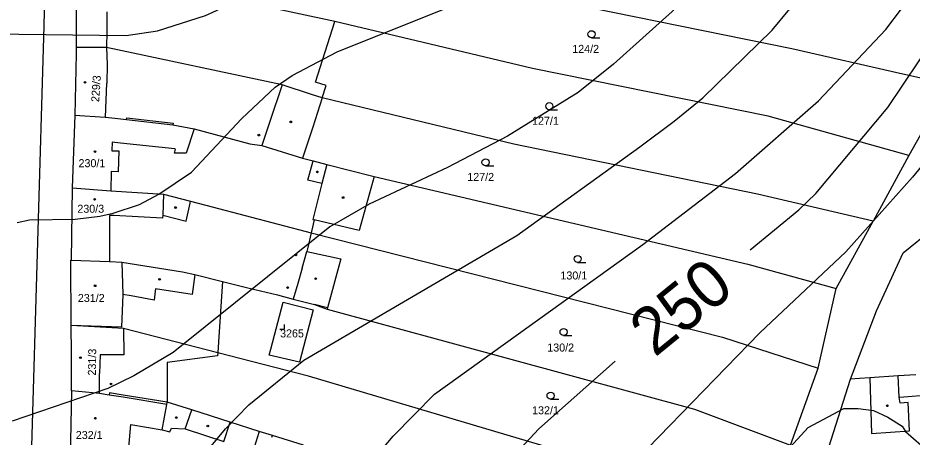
# Model space of a CAD drawing. Extents: x -555860 to -552701, y -1187050 to -1182291.
# Drawn here: x -554605.7 to -554415.8, y -1184905.7 to -1184816.7 of the extents above; entities that cross this region are included whole.
import ezdxf

# ---------------------------------------------------------------- set-up
doc = ezdxf.new("R2010")
doc.units = 0
for name, color, linetype in [('CYKLISTI_stav', 7, 'Continuous'), ('LEG_2b', 7, 'Continuous'), ('Level 25', 7, 'Continuous'), ('Level 40', 7, 'Continuous'), ('Level 41', 7, 'Continuous'), ('navrh_BV', 7, 'Continuous')]:
    doc.layers.add(name, color=color, linetype=linetype)

msp = doc.modelspace()

# ---------------------------------------------------------------- linework, layer by layer
at = {"layer": 'CYKLISTI_stav'}
for p, q in [((-554586.77, -1184815.42), (-554586.81, -1184819.59)), ((-554586.81, -1184819.59), (-554586.84, -1184822.99)), ((-554586.84, -1184822.99), (-554586.7, -1184826.62)), ((-554586.7, -1184826.62), (-554586.77, -1184830.58)), ((-554586.88, -1184830.59), (-554587.19, -1184837.83)), ((-554586.77, -1184830.58), (-554586.88, -1184830.59)), ((-554549.58, -1184830.96), (-554552.21, -1184838.74)), ((-554582.63, -1184838.26), (-554572.8, -1184839.4)), ((-554552.21, -1184838.74), (-554552.64, -1184839.98)), ((-554568.29, -1184840.25), (-554569.96, -1184845.4)), ((-554552.64, -1184839.98), (-554553.93, -1184843.8)), ((-554585.69, -1184843.08), (-554585.74, -1184844.91)), ((-554583.89, -1184843.28), (-554585.69, -1184843.08)), ((-554572.35, -1184844.55), (-554583.89, -1184843.28)), ((-554585.74, -1184844.91), (-554584.26, -1184844.95)), ((-554584.26, -1184844.95), (-554584.37, -1184849.36)), ((-554572.42, -1184845.42), (-554572.25, -1184844.56)), ((-554569.96, -1184845.4), (-554572.42, -1184845.42)), ((-554572.25, -1184844.56), (-554572.35, -1184844.55)), ((-554544.15, -1184851.17), (-554542.97, -1184847.09)), ((-554585.86, -1184849.34), (-554585.95, -1184853.4)), ((-554584.37, -1184849.36), (-554585.86, -1184849.34)), ((-554540.09, -1184847.83), (-554541.13, -1184851.87)), ((-554541.13, -1184851.87), (-554544.15, -1184851.17)), ((-554541.13, -1184851.87), (-554543.09, -1184859.52)), ((-554574.77, -1184854.11), (-554574.93, -1184858.61)), ((-554569.96, -1184859.88), (-554569.14, -1184856.06)), ((-554569.14, -1184856.06), (-554569.04, -1184855.62)), ((-554586.21, -1184858.63), (-554586.27, -1184868.39)), ((-554585.34, -1184858.67), (-554586.21, -1184858.63)), ((-554575.01, -1184859.2), (-554585.34, -1184858.67)), ((-554574.93, -1184858.61), (-554575.01, -1184859.2)), ((-554574.93, -1184858.61), (-554569.96, -1184859.88)), ((-554543.09, -1184859.52), (-554542.79, -1184859.59)), ((-554545.33, -1184869.85), (-554544.31, -1184866.29)), ((-554583.59, -1184868.54), (-554583.4, -1184875.45)), ((-554545.33, -1184869.85), (-554546.28, -1184873.11)), ((-554568.09, -1184871.2), (-554568.7, -1184875.39)), ((-554546.28, -1184873.11), (-554547.22, -1184876.39)), ((-554583.4, -1184875.45), (-554583.7, -1184882.37)), ((-554581.66, -1184875.73), (-554583.4, -1184875.45)), ((-554576.73, -1184876.62), (-554581.66, -1184875.73)), ((-554576.53, -1184874.74), (-554576.73, -1184876.62)), ((-554576.47, -1184874.24), (-554576.53, -1184874.74)), ((-554568.7, -1184875.39), (-554576.47, -1184874.24)), ((-554539.96, -1184878.26), (-554542.73, -1184877.54)), ((-554583.7, -1184882.37), (-554594.34, -1184882.03)), ((-554583.28, -1184882.67), (-554583.16, -1184888.26)), ((-554588.23, -1184888.21), (-554588.33, -1184892.2)), ((-554583.16, -1184888.26), (-554588.23, -1184888.21)), ((-554588.38, -1184896.46), (-554588.33, -1184892.2)), ((-554424.82, -1184893.1), (-554424.45, -1184904.89)), ((-554418.63, -1184897.22), (-554418.8, -1184892.7)), ((-554583.37, -1184897.21), (-554586.34, -1184896.77)), ((-554418.48, -1184897.21), (-554397.73, -1184895.63)), ((-554574.06, -1184898.74), (-554583.37, -1184897.21)), ((-554575.07, -1184904.12), (-554574.06, -1184898.74)), ((-554574.06, -1184898.74), (-554574, -1184898.3)), ((-554418.63, -1184897.22), (-554418.48, -1184897.21)), ((-554418.38, -1184898.46), (-554418.63, -1184897.22)), ((-554416.71, -1184898.33), (-554418.38, -1184898.46)), ((-554416.39, -1184904.32), (-554416.71, -1184898.33)), ((-554570.18, -1184903.95), (-554568.73, -1184899.92)), ((-554561.97, -1184906.61), (-554560.62, -1184902.5)), ((-554582.14, -1184907.87), (-554581.7, -1184903.01)), ((-554581.7, -1184903.01), (-554575.07, -1184904.12)), ((-554575.07, -1184904.12), (-554573.4, -1184904.58)), ((-554573.4, -1184904.58), (-554573.08, -1184903.77)), ((-554573.08, -1184903.77), (-554570.18, -1184903.95)), ((-554570.18, -1184903.95), (-554561.97, -1184906.61)), ((-554554.45, -1184904.46), (-554555.54, -1184907.86)), ((-554424.45, -1184904.89), (-554416.39, -1184904.32)), ((-554551.74, -1184905.73), (-554551.62, -1184905.35))]:
    msp.add_line(p, q, dxfattribs=at)
at = {"layer": 'Level 25'}
for p, q in [((-554483.91, -1184820.95), (-554482.16, -1184820.95)), ((-554492.88, -1184836.21), (-554491.13, -1184836.21)), ((-554506.41, -1184848.13), (-554504.66, -1184848.13)), ((-554486.85, -1184868.63), (-554485.1, -1184868.63)), ((-554550.11, -1184882.77), (-554549.11, -1184882.77)), ((-554549.11, -1184882.77), (-554549.11, -1184881.77)), ((-554489.85, -1184884.13), (-554488.1, -1184884.13)), ((-554492.6, -1184897.65), (-554490.85, -1184897.65))]:
    msp.add_line(p, q, dxfattribs=at)
for centre, radius in [((-554483.91, -1184820.2), 0.75), ((-554591.43, -1184830.42), 0.175), ((-554492.88, -1184835.46), 0.75), ((-554547.74, -1184838.8), 0.175), ((-554554.53, -1184841.6), 0.175), ((-554589.32, -1184845.09), 0.175), ((-554506.41, -1184847.38), 0.75), ((-554542.1, -1184849.4), 0.175), ((-554589.39, -1184855.22), 0.175), ((-554536.64, -1184854.85), 0.175), ((-554572.22, -1184856.98), 0.175), ((-554546.64, -1184867.03), 0.175), ((-554486.85, -1184867.88), 0.75), ((-554575.61, -1184872.21), 0.175), ((-554542.47, -1184872.08), 0.175), ((-554589.29, -1184873.57), 0.175), ((-554548.42, -1184873.95), 0.175), ((-554489.85, -1184883.38), 0.75), ((-554592.4, -1184888.84), 0.175), ((-554585.9, -1184894.41), 0.175), ((-554492.6, -1184896.9), 0.75), ((-554421.1, -1184899.04), 0.175), ((-554589.24, -1184901.68), 0.175), ((-554572.06, -1184901.53), 0.175), ((-554565.37, -1184903.34), 0.175)]:
    msp.add_circle(centre, radius, dxfattribs=at)
at = {"layer": 'Level 40'}
for points in [[(-554611.23, -1184820.09), (-554582.7, -1184820.47), (-554576.07, -1184819.51), (-554565.84, -1184816.21), (-554560.24, -1184813.68), (-554537.78, -1184799.11), (-554522.11, -1184790.52), (-554483.03, -1184771.19), (-554478.15, -1184767.22), (-554470.8, -1184759.6), (-554463.18, -1184749.34), (-554457.35, -1184739.35), (-554455.27, -1184734.36), (-554452.78, -1184724.38), (-554453.2, -1184714.4), (-554455.03, -1184701.58)], [(-554450.26, -1184865.95), (-554439.88, -1184857.49), (-554436.28, -1184854.02), (-554421.03, -1184835.72), (-554411.04, -1184820.89), (-554405.91, -1184811.46), (-554402.03, -1184802.03), (-554401.75, -1184797.31), (-554402.58, -1184773.74), (-554400.37, -1184767.5), (-554398.98, -1184765.98), (-554397.04, -1184765.14), (-554393.3, -1184765.56), (-554384.26, -1184767.54), (-554383.71, -1184770.31), (-554383.87, -1184792.97), (-554382.94, -1184812.73), (-554379.15, -1184838.08), (-554373.19, -1184853.05), (-554370.42, -1184857.91), (-554358.91, -1184872.19), (-554355.72, -1184895.76), (-554353.92, -1184905.19), (-554349.9, -1184919.33)], [(-554517.67, -1184928.21), (-554495.07, -1184903.94), (-554478.92, -1184889.58)]]:
    msp.add_lwpolyline(points, dxfattribs=at)
at = {"layer": 'Level 41'}
for points in [[(-554605.86, -1184860.16), (-554603.22, -1184859.57), (-554593.52, -1184859.43), (-554588.28, -1184858.78), (-554585.47, -1184858.18), (-554579.87, -1184856.31), (-554575.77, -1184854.16), (-554568.83, -1184849.45), (-554558.16, -1184838.08), (-554551.09, -1184831.42), (-554547.48, -1184828.93), (-554537.91, -1184823.94), (-554511.57, -1184813.4), (-554495.07, -1184806.05), (-554486.2, -1184801.06), (-554480.9, -1184797.4), (-554473.16, -1184791.49), (-554465.67, -1184784.14), (-554456.94, -1184772.63), (-554443.77, -1184751.28), (-554441.99, -1184746.82), (-554440.58, -1184741.57), (-554440.02, -1184733.81), (-554441.27, -1184691.66)], [(-554577.57, -1184923.21), (-554561.62, -1184903.94), (-554556.63, -1184898.81), (-554544.98, -1184889.38), (-554499.78, -1184862.9), (-554473.64, -1184844.1), (-554466.37, -1184838.63), (-554460.27, -1184833.7), (-554445.57, -1184819.36), (-554438.08, -1184810.21), (-554430.04, -1184798.84), (-554424.63, -1184786.78), (-554421.86, -1184777.07), (-554420.06, -1184767.36), (-554418.81, -1184751.83), (-554418.53, -1184714.95), (-554417.84, -1184711.48), (-554416.45, -1184709.54), (-554414.08, -1184703.24)], [(-554430.68, -1184707.34), (-554427.68, -1184721.05), (-554428.79, -1184743.52), (-554430.32, -1184757.38), (-554434.2, -1184771.25), (-554444.04, -1184790.66), (-554453.33, -1184801.75), (-554466.78, -1184815.34), (-554479.26, -1184826.57), (-554486.75, -1184832.53), (-554501.72, -1184841.82), (-554514.48, -1184848.48), (-554531.12, -1184856.24), (-554539.44, -1184861.09), (-554572.72, -1184887.72), (-554581.04, -1184892.71), (-554586.58, -1184895.34), (-554606.93, -1184902.31)], [(-554540.27, -1184922.38), (-554525.99, -1184905.47), (-554517.25, -1184896.59), (-554473.02, -1184864.84), (-554453.33, -1184849.73), (-554435.72, -1184834.33), (-554421.44, -1184819.22), (-554418.11, -1184814.78), (-554412.15, -1184799.25)], [(-554379.21, -1184866.35), (-554380.33, -1184859.36), (-554384.06, -1184843.51), (-554387.6, -1184838.84), (-554393.2, -1184838.84), (-554397.18, -1184835.58), (-554399.09, -1184835.19), (-554400.64, -1184835.17), (-554403.87, -1184837), (-554407.16, -1184840.02), (-554415.76, -1184850.56), (-554429.9, -1184866.36), (-554448.2, -1184883.56), (-554476.77, -1184912.95)], [(-554448.76, -1184915.45), (-554437.94, -1184903.66), (-554430.32, -1184899.64), (-554427.28, -1184899.63), (-554424.08, -1184900.06), (-554421.01, -1184901.44), (-554417.97, -1184903.39), (-554417.28, -1184904.5), (-554402.17, -1184917.67)]]:
    msp.add_lwpolyline(points, dxfattribs=at)
at = {"layer": 'navrh_BV'}
for p, q in [((-554600.09, -1184818.4), (-554598.29, -1184712.84)), ((-554593.3, -1184806.61), (-554593.31, -1184819.61)), ((-554538.37, -1184817.51), (-554563.48, -1184812.11)), ((-554493.67, -1184812.54), (-554441.4, -1184823.26)), ((-554604.58, -1184972.42), (-554600.09, -1184818.4)), ((-554542.53, -1184830.35), (-554538.37, -1184817.51)), ((-554496.41, -1184827.49), (-554538.37, -1184817.51)), ((-554593.31, -1184819.61), (-554593.32, -1184823.01)), ((-554593.32, -1184824.33), (-554593.63, -1184837.34)), ((-554586.84, -1184822.99), (-554593.32, -1184823.01)), ((-554593.32, -1184823.01), (-554593.32, -1184824.33)), ((-554549.58, -1184830.96), (-554586.84, -1184822.99)), ((-554441.4, -1184823.26), (-554417.81, -1184828.6)), ((-554446.41, -1184837.55), (-554496.41, -1184827.49)), ((-554540.21, -1184831.05), (-554542.53, -1184830.35)), ((-554417.81, -1184828.6), (-554413.68, -1184829.54)), ((-554543.38, -1184832.97), (-554549.58, -1184830.96)), ((-554541.07, -1184833.72), (-554540.21, -1184831.05)), ((-554541.07, -1184833.72), (-554543.38, -1184832.97)), ((-554541.07, -1184833.72), (-554543.09, -1184839.95)), ((-554500.39, -1184843.5), (-554541.07, -1184833.72)), ((-554593.63, -1184837.34), (-554594.18, -1184852.76)), ((-554593.63, -1184837.34), (-554587.19, -1184837.83)), ((-554587.19, -1184837.83), (-554585.71, -1184837.94)), ((-554585.71, -1184837.94), (-554582.63, -1184838.26)), ((-554582.63, -1184838.26), (-554582.59, -1184837.97)), ((-554582.59, -1184837.97), (-554572.75, -1184839.08)), ((-554416.52, -1184845.94), (-554446.41, -1184837.55)), ((-554572.75, -1184839.08), (-554572.8, -1184839.4)), ((-554572.8, -1184839.4), (-554568.29, -1184840.25)), ((-554543.09, -1184839.95), (-554545.25, -1184846.47)), ((-554412.54, -1184838.82), (-554416.52, -1184845.94)), ((-554568.29, -1184840.25), (-554563.82, -1184841.48)), ((-554563.82, -1184841.48), (-554556.41, -1184843.45)), ((-554556.41, -1184843.45), (-554553.93, -1184843.8)), ((-554448.7, -1184854.16), (-554500.39, -1184843.5)), ((-554553.93, -1184843.8), (-554545.25, -1184846.47)), ((-554545.25, -1184846.47), (-554542.97, -1184847.09)), ((-554542.97, -1184847.09), (-554540.09, -1184847.83)), ((-554416.52, -1184845.94), (-554424.15, -1184859.88)), ((-554540.09, -1184847.83), (-554530.08, -1184850.42)), ((-554530.08, -1184850.42), (-554533.26, -1184861.84)), ((-554530.08, -1184850.42), (-554450.74, -1184869)), ((-554594.18, -1184852.76), (-554594.35, -1184868.16)), ((-554594.18, -1184852.76), (-554585.95, -1184853.4)), ((-554585.95, -1184853.4), (-554574.77, -1184854.11)), ((-554574.77, -1184854.11), (-554569.04, -1184855.62)), ((-554424.15, -1184859.88), (-554448.7, -1184854.16)), ((-554569.04, -1184855.62), (-554564.43, -1184856.83)), ((-554564.43, -1184856.83), (-554543.41, -1184862.33)), ((-554542.79, -1184859.59), (-554543.35, -1184862.04)), ((-554533.26, -1184861.84), (-554542.79, -1184859.59)), ((-554431.98, -1184874.16), (-554424.15, -1184859.88)), ((-554543.41, -1184862.33), (-554544.18, -1184865.71)), ((-554543.35, -1184862.04), (-554543.41, -1184862.33)), ((-554543.41, -1184862.33), (-554456.09, -1184884.5)), ((-554417.73, -1184866.61), (-554411.42, -1184861.42)), ((-554544.25, -1184866), (-554544.31, -1184866.29)), ((-554544.31, -1184866.29), (-554537.16, -1184867.85)), ((-554544.18, -1184865.71), (-554544.25, -1184866)), ((-554594.34, -1184882.03), (-554594.47, -1184868.16)), ((-554594.47, -1184868.16), (-554594.35, -1184868.16)), ((-554594.35, -1184868.16), (-554586.27, -1184868.39)), ((-554586.27, -1184868.39), (-554583.59, -1184868.54)), ((-554537.16, -1184867.85), (-554539.96, -1184878.26)), ((-554423.44, -1184878.9), (-554417.73, -1184866.61)), ((-554583.59, -1184868.54), (-554570.73, -1184870.65)), ((-554450.74, -1184869), (-554431.98, -1184874.16)), ((-554570.73, -1184870.65), (-554568.09, -1184871.2)), ((-554568.09, -1184871.2), (-554562.27, -1184872.65)), ((-554562.27, -1184872.65), (-554563.09, -1184885.5)), ((-554562.27, -1184872.65), (-554556.57, -1184874.07)), ((-554556.57, -1184874.07), (-554550.6, -1184875.52)), ((-554550.6, -1184875.52), (-554547.22, -1184876.39)), ((-554435.79, -1184891.04), (-554431.98, -1184874.16)), ((-554551.99, -1184887.04), (-554549.39, -1184877.03)), ((-554549.39, -1184877.03), (-554543.03, -1184878.69)), ((-554547.22, -1184876.39), (-554542.73, -1184877.54)), ((-554542.73, -1184877.54), (-554540.03, -1184878.55)), ((-554543.03, -1184878.69), (-554545.89, -1184889.81)), ((-554539.96, -1184878.26), (-554540.03, -1184878.55)), ((-554540.03, -1184878.55), (-554462.03, -1184899.76)), ((-554428.93, -1184893.38), (-554423.44, -1184878.9)), ((-554594.3, -1184887.88), (-554594.34, -1184882.03)), ((-554583.28, -1184882.67), (-554594.34, -1184882.03)), ((-554563.24, -1184887.83), (-554583.28, -1184882.67)), ((-554563.09, -1184885.5), (-554563.24, -1184887.83)), ((-554456.09, -1184884.5), (-554435.79, -1184891.04)), ((-554552.32, -1184888.32), (-554551.99, -1184887.04)), ((-554594.33, -1184895.9), (-554594.3, -1184887.88)), ((-554563.28, -1184888.43), (-554573.98, -1184889.86)), ((-554563.24, -1184887.83), (-554563.28, -1184888.43)), ((-554544.02, -1184892.77), (-554563.24, -1184887.83)), ((-554545.89, -1184889.81), (-554552.32, -1184888.32)), ((-554573.98, -1184889.86), (-554574, -1184898.3)), ((-554441.66, -1184907.39), (-554435.79, -1184891.04)), ((-554446.9, -1184921.5), (-554544.02, -1184892.77)), ((-554424.82, -1184893.1), (-554427.01, -1184893.25)), ((-554418.8, -1184892.7), (-554424.82, -1184893.1)), ((-554415.07, -1184892.45), (-554418.8, -1184892.7)), ((-554433.55, -1184907.81), (-554428.93, -1184893.38)), ((-554427.01, -1184893.25), (-554428.93, -1184893.38)), ((-554594.33, -1184895.9), (-554594.59, -1184910.78)), ((-554588.38, -1184896.46), (-554594.33, -1184895.9)), ((-554586.34, -1184896.77), (-554588.38, -1184896.46)), ((-554586.27, -1184896.31), (-554586.34, -1184896.77)), ((-554583.3, -1184896.76), (-554586.27, -1184896.31)), ((-554574, -1184898.3), (-554583.3, -1184896.76)), ((-554568.73, -1184899.92), (-554574, -1184898.3)), ((-554560.62, -1184902.5), (-554568.73, -1184899.92)), ((-554462.03, -1184899.76), (-554441.66, -1184907.39)), ((-554554.45, -1184904.46), (-554560.62, -1184902.5)), ((-554551.62, -1184905.35), (-554554.45, -1184904.46)), ((-554545.04, -1184907.41), (-554551.62, -1184905.35))]:
    msp.add_line(p, q, dxfattribs=at)

# ---------------------------------------------------------------- texts
at = {"layer": 'LEG_2b'}
for s, p in [('124/2', (-554488, -1184824.16)), ('127/1', (-554496.54, -1184839.42)), ('230/1', (-554592.81, -1184848.41)), ('127/2', (-554510.28, -1184851.33)), ('230/3', (-554593.06, -1184858.08)), ('130/1', (-554490.51, -1184872.24)), ('231/2', (-554592.95, -1184877.01)), ('3265', (-554550.02, -1184884.53)), ('130/2', (-554493.3, -1184887.53)), ('132/1', (-554496.52, -1184900.84)), ('232/1', (-554593.39, -1184906.09))]:
    msp.add_text(s, height=1.7, dxfattribs=at).set_placement(p)
for s, rotation, p in [('229/3', 86, (-554588.45, -1184834.64)), ('231/3', 89, (-554589.14, -1184892.63))]:
    msp.add_text(s, height=1.7, rotation=rotation, dxfattribs=at).set_placement(p)
at = {"layer": 'Level 40'}
msp.add_text('250', height=10, rotation=39.1784, dxfattribs=at).set_placement((-554470.48, -1184888.88))

doc.saveas('drawing.dxf')
